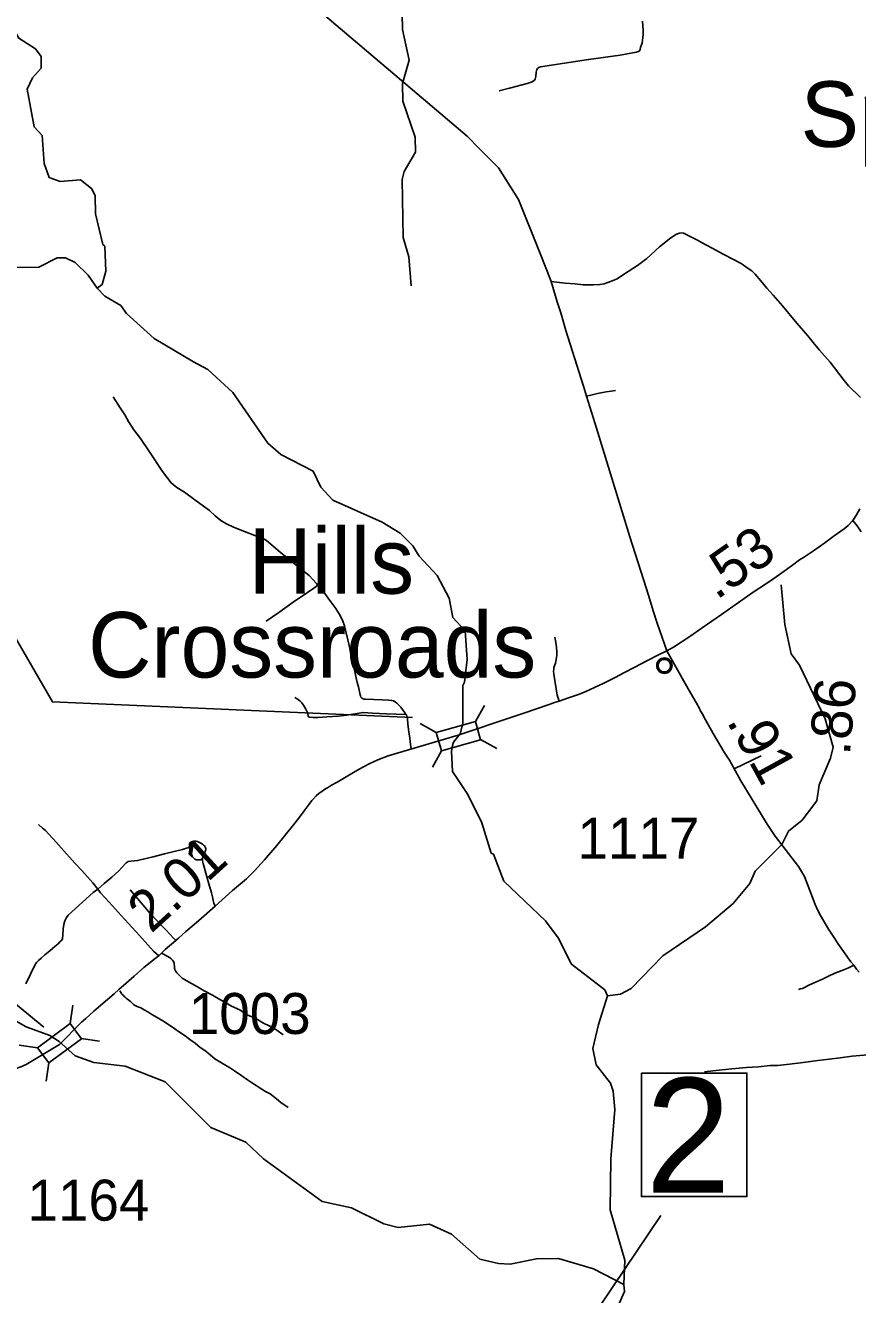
# Model space of a CAD drawing. Extents: x 2290615 to 2522933, y 819489 to 1012715.
# Drawn here: x 2446134 to 2456291, y 883180 to 898683 of the extents above; entities that cross this region are included whole.
import ezdxf

# ---------------------------------------------------------------- set-up
doc = ezdxf.new("R2010")
doc.units = 0
for name, color, linetype in [('Exist Civil Demographics City Label', 7, 'Continuous'), ('Exist Civil Demographics Community CELL', 7, 'Continuous'), ('Exist Hydrographic Creek Single Shore', 7, 'Continuous'), ('Exist Hydrographic Misc Water Feature', 7, 'Continuous'), ('Exist Road Non-System Type 51', 7, 'Continuous'), ('Exist Road Primary NC Structure Standard Bridge Number Label', 7, 'Continuous'), ('Exist Road Secondary Mileage Hundredths English Label', 7, 'Continuous'), ('Exist Road Secondary Structure Standard Bridge CELL', 7, 'Continuous'), ('Exist Road Secondary Structure Standard Bridge Number Label', 7, 'Continuous'), ('Exist Road Secondary Type 51 Attributed', 7, 'Continuous'), ('Exist Road Secondary Type 51 Number Label', 7, 'Continuous')]:
    doc.layers.add(name, color=color, linetype=linetype)

msp = doc.modelspace()

# ---------------------------------------------------------------- linework, layer by layer
at = {"layer": 'Exist Civil Demographics Community CELL'}
msp.add_lwpolyline([(2453855, 890875), (2453856, 890881), (2453858, 890887), (2453861, 890895), (2453863, 890900), (2453867, 890906), (2453871, 890911), (2453875, 890916), (2453879, 890920), (2453885, 890925), (2453890, 890928), (2453895, 890931), (2453900, 890934), (2453906, 890936), (2453911, 890938), (2453915, 890939), (2453920, 890940), (2453924, 890940), (2453931, 890941), (2453935, 890941), (2453941, 890940), (2453946, 890940), (2453951, 890939), (2453956, 890937), (2453961, 890935), (2453968, 890932), (2453974, 890929), (2453979, 890925), (2453984, 890921), (2453987, 890918), (2453991, 890914), (2453995, 890909), (2453998, 890905), (2454002, 890900), (2454004, 890894), (2454006, 890889), (2454008, 890884), (2454009, 890880), (2454010, 890874), (2454011, 890869), (2454011, 890863), (2454011, 890857), (2454010, 890852), (2454009, 890846), (2454008, 890840), (2454006, 890834), (2454003, 890829), (2454000, 890823), (2453997, 890818), (2453993, 890813), (2453989, 890808), (2453984, 890803), (2453979, 890799), (2453974, 890796), (2453970, 890793), (2453963, 890790), (2453956, 890787), (2453950, 890786), (2453943, 890784), (2453939, 890784), (2453934, 890784), (2453929, 890784), (2453924, 890784), (2453919, 890785), (2453913, 890786), (2453908, 890788), (2453903, 890789), (2453898, 890791), (2453894, 890794), (2453888, 890798), (2453882, 890802), (2453877, 890806), (2453873, 890811), (2453870, 890815), (2453867, 890819), (2453862, 890827), (2453861, 890830), (2453859, 890834), (2453856, 890842), (2453855, 890849), (2453854, 890855), (2453854, 890861), (2453854, 890866), (2453854, 890872)], close=True, dxfattribs=at)
for centre, radius in [((2453933, 890863), 94.3), ((2453932, 890863), 76.7)]:
    msp.add_circle(centre, radius, dxfattribs=at)
at = {"layer": 'Exist Hydrographic Creek Single Shore'}
for points in [[(2450844, 895501), (2450813, 895858), (2450743, 896091), (2450732, 896800), (2450755, 896899), (2450893, 897135), (2450890, 897318), (2450742, 897759), (2450738, 897975), (2450817, 898258), (2450736, 898632), (2450730, 899025)], [(2447011, 895475), (2447069, 895517), (2447116, 895683), (2447103, 895985), (2447078, 896007), (2446989, 896381), (2446985, 896607), (2446942, 896691), (2446807, 896797), (2446557, 896777), (2446423, 896824), (2446362, 896998), (2446340, 897339), (2446239, 897446), (2446156, 897903), (2446221, 898043), (2446327, 898162), (2446325, 898304), (2446257, 898396), (2446055, 898526), (2445909, 898782)], [(2442686, 894073), (2443091, 894169), (2443231, 894280), (2443345, 894449), (2443569, 894993), (2443659, 895089), (2443941, 895209), (2444806, 895313), (2445528, 895477), (2445957, 895725), (2446299, 895729), (2446522, 895843), (2446622, 895844), (2446740, 895786), (2446901, 895632), (2447011, 895475)], [(2453239, 886830), (2453204, 886904), (2452800, 887216), (2452636, 887537), (2452483, 887745), (2451975, 888229), (2451845, 888559), (2451820, 888574), (2451706, 888941), (2451534, 889288), (2451346, 889569), (2451334, 889818), (2451345, 889889), (2451360, 889928), (2451442, 890030), (2451472, 890155), (2451471, 890619), (2451495, 890662), (2451524, 890936), (2451502, 891286), (2451350, 891451), (2451304, 891685), (2451158, 891965), (2450938, 892202), (2450861, 892327), (2450708, 892482), (2450490, 892614), (2449885, 892885), (2449741, 893043), (2449646, 893239), (2449252, 893443), (2449091, 893581), (2448665, 894200), (2448360, 894480), (2448184, 894575), (2447704, 894860), (2447366, 895162), (2447298, 895261), (2447105, 895374), (2447011, 895475)], [(2453436, 883302), (2453448, 883602), (2453272, 884215), (2453279, 884839), (2453328, 885442), (2453308, 885664), (2453273, 885765), (2453102, 885987), (2453058, 886186), (2453128, 886481), (2453239, 886830)], [(2453436, 883302), (2453067, 883494), (2452640, 883621), (2452373, 883617), (2452049, 883554), (2451907, 883562), (2451682, 883615), (2451335, 883919), (2451066, 884039), (2450684, 884001), (2450508, 884046), (2450113, 884240), (2449754, 884317), (2449038, 884839), (2448826, 885044), (2448398, 885220), (2447839, 885779), (2447353, 885972), (2446969, 886015), (2446743, 886095), (2446546, 886273), (2446434, 886346), (2446143, 886451), (2445624, 886745)], [(2452734, 881839), (2452766, 881949), (2453277, 882833), (2453446, 883217), (2453436, 883302)]]:
    msp.add_lwpolyline(points, dxfattribs=at)
at = {"layer": 'Exist Hydrographic Misc Water Feature'}
msp.add_lwpolyline([(2453239, 886830), (2453397, 886850), (2453529, 886921), (2453915, 887317), (2454434, 887673), (2454771, 887956), (2454976, 888201), (2455040, 888352), (2455368, 888680), (2455449, 888841), (2455613, 888976), (2455793, 889213), (2455823, 889405), (2455960, 889732), (2455991, 889868), (2455894, 890215), (2455583, 890869), (2455481, 891009), (2455401, 891364), (2455360, 891848)], dxfattribs=at)
at = {"layer": 'Exist Road Non-System Type 51'}
msp.add_line((2454784, 889602), (2455115, 889762), dxfattribs=at)
for points in [[(2453667, 898733), (2453675, 898626), (2453672, 898570), (2453661, 898466), (2453642, 898416), (2453639, 898387), (2453632, 898377), (2453617, 898364), (2453587, 898355), (2453393, 898321), (2453008, 898266), (2452420, 898178), (2452401, 898170), (2452383, 898155), (2452375, 898143), (2452367, 898110), (2452364, 898058)], [(2452364, 898058), (2452357, 898028), (2452346, 898012), (2452317, 897994), (2452257, 897975), (2452044, 897917), (2451916, 897885)], [(2452550, 895556), (2452720, 895534), (2452840, 895527), (2452942, 895516), (2453063, 895516), (2453146, 895518), (2453198, 895527), (2453273, 895554), (2453356, 895589), (2453435, 895639), (2453606, 895750), (2453717, 895834), (2453873, 895979), (2454011, 896088), (2454082, 896131), (2454117, 896144), (2454139, 896149), (2454168, 896145), (2454273, 896093), (2454337, 896058), (2454394, 896026), (2454515, 895962), (2454660, 895885), (2454770, 895826), (2454868, 895774), (2454957, 895715), (2454998, 895684), (2455040, 895645), (2455110, 895563), (2455183, 895475), (2455261, 895386), (2455373, 895257), (2455551, 895045), (2455684, 894890), (2455749, 894810), (2455826, 894718), (2455955, 894568), (2456127, 894346), (2456180, 894279), (2456325, 894140)], [(2452981, 894156), (2453050, 894169), (2453116, 894185), (2453224, 894207), (2453285, 894217), (2453336, 894223)], [(2449704, 891846), (2449686, 891867), (2449597, 891963), (2449517, 892028), (2449394, 892128), (2449243, 892250), (2449078, 892392), (2449034, 892414), (2448934, 892454), (2448807, 892502), (2448675, 892555), (2448589, 892594), (2448519, 892634), (2448451, 892693), (2448379, 892757), (2448309, 892812), (2448201, 892888), (2448076, 892981), (2447982, 893038), (2447912, 893095), (2447809, 893235), (2447641, 893485), (2447537, 893636), (2447456, 893743), (2447394, 893846), (2447347, 893928), (2447289, 894011), (2447207, 894146)], [(2449071, 891408), (2449227, 891512), (2449403, 891639), (2449578, 891758), (2449653, 891811), (2449704, 891846)], [(2450779, 890267), (2450769, 890284), (2450744, 890315), (2450714, 890354), (2450690, 890382), (2450668, 890406), (2450647, 890419), (2450625, 890432), (2450603, 890439), (2450566, 890440), (2450490, 890445), (2450388, 890449), (2450284, 890453), (2450268, 890453), (2450255, 890458), (2450248, 890460), (2450240, 890465), (2450234, 890470), (2450228, 890479), (2450222, 890494), (2450220, 890505), (2450199, 890602), (2450185, 890657), (2450163, 890752), (2450145, 890827), (2450128, 890905), (2450103, 891020), (2450092, 891071), (2450069, 891177), (2450041, 891296), (2450029, 891351), (2450009, 891408), (2449979, 891469), (2449924, 891560), (2449862, 891643), (2449778, 891759), (2449704, 891846)], [(2452647, 890430), (2452625, 890504), (2452582, 890759), (2452579, 890798), (2452582, 890815), (2452585, 890839), (2452602, 890895), (2452617, 890962), (2452621, 890988), (2452620, 891026), (2452614, 891087), (2452608, 891146), (2452594, 891210)], [(2450779, 890267), (2450540, 890273), (2450370, 890282), (2450255, 890292), (2450057, 890258), (2449954, 890247), (2449812, 890236), (2449708, 890231), (2449646, 890231), (2449605, 890233), (2449597, 890235), (2449590, 890239), (2449587, 890245), (2449579, 890281), (2449559, 890324), (2449530, 890379), (2449509, 890408), (2449487, 890428), (2449464, 890448), (2449450, 890456), (2449423, 890475)], [(2450842, 889845), (2450832, 889900), (2450825, 889978), (2450813, 890055), (2450803, 890148), (2450798, 890214), (2450795, 890228), (2450791, 890246), (2450785, 890261), (2450779, 890267)], [(2446294, 888922), (2446343, 888878), (2446380, 888851), (2446508, 888708), (2446569, 888637), (2446739, 888450), (2446821, 888359), (2446958, 888210), (2447017, 888134)], [(2447017, 888134), (2447094, 888201), (2447187, 888280), (2447276, 888358), (2447310, 888396), (2447363, 888455), (2447389, 888469), (2447422, 888476), (2447503, 888481), (2447573, 888498), (2447693, 888528), (2447832, 888564), (2447950, 888593), (2448050, 888618), (2448101, 888633), (2448133, 888643)], [(2448133, 888643), (2448136, 888670), (2448136, 888691), (2448146, 888702), (2448163, 888711), (2448175, 888716), (2448196, 888720), (2448215, 888720), (2448236, 888713), (2448252, 888705), (2448277, 888694), (2448296, 888683), (2448308, 888669), (2448318, 888661), (2448326, 888650), (2448330, 888639), (2448335, 888626), (2448335, 888613), (2448330, 888603), (2448318, 888574), (2448305, 888536), (2448295, 888510)], [(2448133, 888643), (2448139, 888623), (2448148, 888589), (2448159, 888568), (2448169, 888544), (2448175, 888528), (2448191, 888511), (2448202, 888500), (2448217, 888492), (2448230, 888489), (2448242, 888489), (2448251, 888489), (2448270, 888491), (2448279, 888494), (2448288, 888501), (2448295, 888510)], [(2448295, 888510), (2448295, 888479), (2448302, 888445), (2448338, 888328), (2448373, 888197), (2448405, 888088), (2448417, 888039), (2448426, 887994), (2448435, 887962), (2448451, 887926)], [(2446139, 886976), (2446197, 887095), (2446249, 887204), (2446269, 887235), (2446294, 887262), (2446325, 887290), (2446371, 887329), (2446431, 887378), (2446492, 887431), (2446534, 887467), (2446560, 887492), (2446579, 887511), (2446587, 887531), (2446592, 887569), (2446595, 887649), (2446602, 887703), (2446615, 887744), (2446620, 887756), (2446634, 887786), (2446657, 887817), (2446961, 888091), (2447017, 888134)], [(2447017, 888134), (2447049, 888088), (2447156, 887974), (2447303, 887813), (2447526, 887568), (2447630, 887454), (2447698, 887377), (2447761, 887320)], [(2447968, 887505), (2447937, 887537), (2447899, 887579), (2447846, 887638), (2447801, 887684), (2447746, 887743), (2447657, 887837), (2447592, 887911), (2447502, 888017), (2447414, 888124)], [(2447793, 887349), (2447880, 887306), (2447908, 887287), (2447929, 887266), (2447944, 887243), (2447949, 887233), (2447951, 887221), (2447953, 887183), (2447953, 887169), (2447954, 887165), (2447956, 887155), (2447958, 887149), (2447960, 887145), (2447965, 887137), (2447971, 887128), (2447984, 887112), (2448009, 887083), (2448036, 887056), (2448049, 887047), (2448061, 887039), (2448076, 887030), (2448098, 887019), (2448162, 886981), (2448234, 886940), (2448315, 886892), (2448417, 886836), (2448505, 886785), (2448575, 886748), (2448630, 886715), (2448649, 886705), (2448716, 886676), (2448731, 886668), (2448749, 886658), (2448811, 886614), (2448823, 886605), (2448832, 886601), (2448868, 886586), (2448947, 886551), (2449041, 886497), (2449119, 886458), (2449201, 886412), (2449280, 886353)], [(2455569, 886909), (2455593, 886914), (2455617, 886921), (2455702, 886964), (2455767, 886991), (2455864, 887033), (2455936, 887070), (2456013, 887107), (2456090, 887136), (2456171, 887167), (2456230, 887198), (2456243, 887206)], [(2447286, 886889), (2447306, 886859), (2447312, 886849), (2447316, 886845), (2447331, 886832), (2447345, 886818), (2447356, 886809), (2447366, 886799), (2447381, 886788), (2447416, 886759), (2447435, 886742), (2447454, 886724), (2447464, 886717), (2447480, 886708), (2447489, 886704), (2447496, 886700), (2447519, 886691), (2447533, 886686), (2447541, 886682), (2447562, 886671), (2447584, 886658), (2447628, 886633), (2447678, 886601), (2447741, 886566), (2447813, 886523), (2447894, 886471), (2447956, 886427), (2448003, 886393), (2448082, 886342), (2448140, 886298), (2448204, 886251), (2448268, 886199), (2448335, 886152), (2448393, 886106), (2448445, 886062), (2448486, 886034), (2448568, 885989), (2448624, 885954), (2448685, 885913), (2448775, 885854), (2448846, 885803), (2448907, 885763), (2448951, 885733), (2449000, 885701), (2449064, 885663), (2449123, 885632), (2449198, 885571), (2449252, 885525), (2449341, 885467)], [(2454424, 885901), (2454522, 885915), (2454756, 885939), (2454936, 885954), (2455082, 885964), (2455224, 885978), (2455314, 885980), (2455460, 885996), (2455628, 886014), (2455804, 886040), (2455944, 886057), (2456080, 886073), (2456223, 886091), (2456319, 886103), (2456471, 886112)]]:
    msp.add_lwpolyline(points, dxfattribs=at)
at = {"layer": 'Exist Road Primary NC Structure Standard Bridge Number Label'}
msp.add_line((2450999, 879851), (2453888, 884147), dxfattribs=at)
msp.add_lwpolyline([(2453652, 885886), (2454940, 885886), (2454940, 884377), (2453652, 884377)], close=True, dxfattribs=at)
at = {"layer": 'Exist Road Secondary Structure Standard Bridge CELL'}
for p, q in [((2451626, 890180), (2451736, 890377)), ((2450951, 890155), (2451149, 890045)), ((2451688, 889962), (2451886, 889852)), ((2451102, 889624), (2451212, 889822)), ((2446680, 886491), (2446713, 886715)), ((2446815, 886310), (2447039, 886277)), ((2446058, 886229), (2446282, 886196)), ((2446387, 885786), (2446420, 886010))]:
    msp.add_line(p, q, dxfattribs=at)
for points in [[(2451149, 890045), (2451626, 890181), (2451689, 889958), (2451212, 889822)], [(2446282, 886196), (2446679, 886492), (2446818, 886306), (2446420, 886010)]]:
    msp.add_lwpolyline(points, close=True, dxfattribs=at)
at = {"layer": 'Exist Road Secondary Structure Standard Bridge Number Label'}
msp.add_line((2446360, 886447), (2439906, 891746), dxfattribs=at)
msp.add_lwpolyline([(2450858, 890229), (2446464, 890419), (2442941, 896517)], dxfattribs=at)
at = {"layer": 'Exist Road Secondary Type 51 Attributed'}
for points in [[(2449602, 898963), (2451524, 897331), (2451681, 897173), (2451771, 897080), (2451909, 896944), (2452151, 896555), (2452399, 895938), (2452500, 895682), (2452550, 895556), (2452626, 895305), (2452670, 895173), (2452731, 894956), (2452945, 894277), (2452981, 894156), (2453104, 893765), (2453513, 892438), (2453677, 891915), (2453739, 891724), (2453795, 891533), (2453843, 891383), (2453963, 891043)], [(2456233, 892637), (2456279, 892705), (2456318, 892779)], [(2453963, 891043), (2454045, 891090), (2454242, 891217), (2454393, 891324), (2454629, 891488), (2454907, 891681), (2455030, 891770), (2455153, 891851), (2455269, 891929), (2455366, 891997), (2455498, 892092), (2455583, 892155), (2455630, 892182), (2455752, 892265), (2455891, 892362), (2456003, 892447), (2456128, 892535), (2456177, 892576), (2456233, 892637)], [(2456336, 892496), (2456284, 892571), (2456233, 892637)], [(2451416, 890015), (2452070, 890235), (2452217, 890284), (2452371, 890337), (2452526, 890390), (2452591, 890413), (2452647, 890430), (2452761, 890471), (2452884, 890509), (2452974, 890545), (2453080, 890595), (2453193, 890650), (2453334, 890720), (2453447, 890778), (2453564, 890839), (2453727, 890924), (2453854, 890992), (2453963, 891043)], [(2453963, 891043), (2454222, 890578), (2454321, 890412), (2454366, 890330), (2454371, 890316), (2454395, 890279), (2454434, 890200), (2454527, 890034), (2454664, 889807), (2454726, 889710), (2454865, 889457), (2455187, 888928), (2455286, 888780), (2455569, 888409), (2455642, 888288), (2455775, 887945), (2455803, 887880), (2455838, 887812), (2455936, 887646), (2456010, 887534), (2456050, 887469), (2456207, 887245), (2456243, 887206), (2456276, 887156), (2456308, 887117)], [(2446549, 886237), (2446818, 886508), (2446871, 886554), (2446968, 886643), (2447084, 886742), (2447218, 886855), (2447276, 886909), (2447362, 886985), (2447463, 887072), (2447581, 887175), (2447718, 887284), (2447761, 887320), (2447793, 887349), (2447841, 887395), (2447968, 887505), (2448003, 887533), (2448093, 887615), (2448192, 887700), (2448282, 887778), (2448451, 887926), (2448662, 888118), (2448832, 888259), (2448930, 888357), (2449052, 888491), (2449202, 888666), (2449405, 888917), (2449466, 888994), (2449550, 889106), (2449597, 889169), (2449631, 889214), (2449646, 889233), (2449684, 889271), (2449716, 889303), (2449757, 889330), (2449797, 889358), (2449823, 889372), (2449871, 889403), (2449946, 889443), (2450069, 889515), (2450207, 889597), (2450328, 889662), (2450436, 889712), (2450561, 889762), (2451416, 890015)], [(2445088, 885630), (2445216, 885675), (2445404, 885742), (2445642, 885822), (2445791, 885865), (2445905, 885902), (2446008, 885937), (2446078, 885963), (2446144, 885990), (2446549, 886237)]]:
    msp.add_lwpolyline(points, dxfattribs=at)

# ---------------------------------------------------------------- texts
at = {"layer": 'Exist Civil Demographics City Label'}
for s, p in [('Spring Hill', (2455595, 897199)), ('Hills', (2448857, 891742)), ('Crossroads', (2446899, 890718))]:
    msp.add_text(s, height=800, rotation=360, dxfattribs=at).set_placement(p)
at = {"layer": 'Exist Road Primary NC Structure Standard Bridge Number Label'}
msp.add_text('2', height=1400, dxfattribs=at).set_placement((2453703, 884426))
at = {"layer": 'Exist Road Secondary Mileage Hundredths English Label'}
for s, rotation, p in [('.53', 35.1526, (2454568, 891658)), ('.86', 84.9231, (2456195, 889759)), ('.91', 298.8197, (2454686, 890185)), ('2.01', 42.2637, (2447668, 887584))]:
    msp.add_text(s, height=500, rotation=rotation, dxfattribs=at).set_placement(p)
at = {"layer": 'Exist Road Secondary Type 51 Number Label'}
for s, p in [('1117', (2452872, 888505)), ('1003', (2448128, 886364)), ('1164', (2446160, 884084))]:
    msp.add_text(s, height=500, rotation=360, dxfattribs=at).set_placement(p)

doc.saveas('drawing.dxf')
